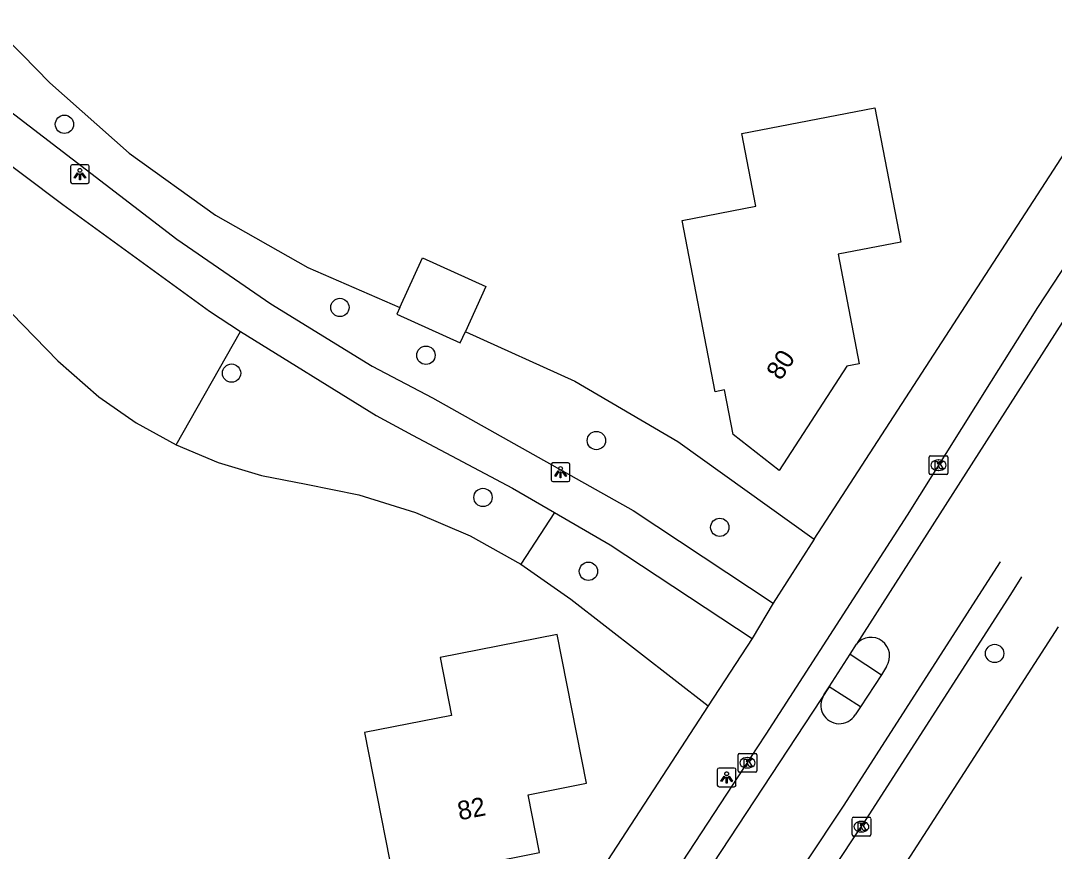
# Model space of a CAD drawing. Extents: x 157663 to 158496, y 379212 to 380934.
# Drawn here: x 158314.6 to 158369.8, y 380390.4 to 380434.7 of the extents above; entities that cross this region are included whole.
import ezdxf

# ---------------------------------------------------------------- set-up
doc = ezdxf.new("R2010")
doc.units = 0
for name, color, linetype in [('IMGEO_Boom', 7, 'Continuous'), ('IMGEO_Groenvoorziening', 7, 'Continuous'), ('IMGEO_Kolk', 7, 'Continuous'), ('IMGEO_Lichtpunt', 7, 'Continuous'), ('IMGEO_Pand', 7, 'Continuous'), ('IMGEO_Pand_nummerreeks', 7, 'Continuous'), ('IMGEO_Rijbaan_lokaal_gesloten', 7, 'Continuous'), ('IMGEO_Voetpad_open', 7, 'Continuous')]:
    doc.layers.add(name, color=color, linetype=linetype)

msp = doc.modelspace()

# ---------------------------------------------------------------- linework, layer by layer
at = {"layer": 'IMGEO_Boom'}
for centre in [(158316.97, 380429.145), (158331.657, 380419.376), (158336.244, 380416.829), (158325.879, 380415.874), (158345.337, 380412.28), (158339.289, 380409.245), (158351.918, 380407.651), (158344.913, 380405.308), (158366.574, 380400.924)]:
    msp.add_circle(centre, 0.489, dxfattribs=at)
at = {"layer": 'IMGEO_Groenvoorziening'}
for points in [[(158310.18, 380437.339), (158314.722, 380432.862), (158316.188, 380431.36), (158320.425, 380427.602), (158325.031, 380424.307), (158329.956, 380421.512), (158334.859, 380419.373)], [(158304.456, 380429.067), (158310.437, 380422.881), (158316.619, 380416.538), (158318.811, 380414.605), (158320.801, 380413.221), (158322.926, 380412.053)], [(158322.926, 380412.053), (158326.36, 380418.099)], [(158338.355, 380418.094), (158338.382, 380418.084), (158344.183, 380415.454), (158349.677, 380412.232), (158356.951, 380407.019)], [(158322.926, 380412.053), (158325.161, 380411.114), (158327.482, 380410.413), (158329.863, 380409.959), (158332.663, 380409.388), (158335.694, 380408.448), (158338.609, 380407.197), (158341.306, 380405.688)], [(158343.103, 380408.449), (158341.306, 380405.688)], [(158341.306, 380405.688), (158343.969, 380403.817), (158351.3, 380398.128)]]:
    msp.add_lwpolyline(points, dxfattribs=at)
at = {"layer": 'IMGEO_Kolk'}
for p, q in [((158363.078, 380410.537), (158363.078, 380411.389)), ((158363.153, 380411.463), (158364.005, 380411.463)), ((158363.566, 380411.243), (158363.591, 380411.243)), ((158364.079, 380411.389), (158364.079, 380410.537)), ((158363.589, 380410.683), (158363.564, 380410.683)), ((158364.005, 380410.463), (158363.153, 380410.463)), ((158352.893, 380394.671), (158352.893, 380395.523)), ((158352.968, 380395.597), (158353.82, 380395.597)), ((158353.381, 380395.377), (158353.406, 380395.377)), ((158353.894, 380395.523), (158353.894, 380394.671)), ((158353.82, 380394.597), (158352.968, 380394.597)), ((158353.404, 380394.817), (158353.379, 380394.817)), ((158358.969, 380391.263), (158358.969, 380392.115)), ((158359.044, 380392.189), (158359.896, 380392.189)), ((158359.457, 380391.969), (158359.482, 380391.969)), ((158359.97, 380392.115), (158359.97, 380391.263)), ((158359.48, 380391.409), (158359.455, 380391.409)), ((158359.896, 380391.189), (158359.044, 380391.189))]:
    msp.add_line(p, q, dxfattribs=at)
for points in [[(158363.078, 380410.537), (158363.078, 380411.389)], [(158363.153, 380411.463), (158364.005, 380411.463)], [(158363.399, 380411.163), (158363.522, 380411.163), (158363.522, 380411.012), (158363.652, 380411.163), (158363.816, 380411.163), (158363.67, 380411.012), (158363.823, 380410.763), (158363.671, 380410.763), (158363.586, 380410.927), (158363.522, 380410.86), (158363.522, 380410.763), (158363.399, 380410.763), (158363.399, 380411.163)], [(158364.079, 380411.389), (158364.079, 380410.537)], [(158364.005, 380410.463), (158363.153, 380410.463)], [(158352.893, 380394.671), (158352.893, 380395.523)], [(158352.968, 380395.597), (158353.82, 380395.597)], [(158353.214, 380395.297), (158353.337, 380395.297), (158353.337, 380395.146), (158353.467, 380395.297), (158353.631, 380395.297), (158353.485, 380395.146), (158353.638, 380394.897), (158353.486, 380394.897), (158353.401, 380395.061), (158353.337, 380394.994), (158353.337, 380394.897), (158353.214, 380394.897), (158353.214, 380395.297)], [(158353.894, 380395.523), (158353.894, 380394.671)], [(158353.82, 380394.597), (158352.968, 380394.597)], [(158358.969, 380391.263), (158358.969, 380392.115)], [(158359.044, 380392.189), (158359.896, 380392.189)], [(158359.29, 380391.889), (158359.413, 380391.889), (158359.413, 380391.738), (158359.543, 380391.889), (158359.707, 380391.889), (158359.561, 380391.738), (158359.714, 380391.489), (158359.562, 380391.489), (158359.477, 380391.653), (158359.413, 380391.586), (158359.413, 380391.489), (158359.29, 380391.489), (158359.29, 380391.889)], [(158359.97, 380392.115), (158359.97, 380391.263)], [(158359.896, 380391.189), (158359.044, 380391.189)]]:
    msp.add_lwpolyline(points, dxfattribs=at)
for centre, start, end in [((158363.155, 380411.387), 91.552, 178.448), ((158363.155, 380411.387), 91.552, 178.448), ((158364.003, 380411.387), 1.552, 88.448), ((158364.003, 380411.387), 1.552, 88.448), ((158363.155, 380410.539), 181.552, 268.448), ((158363.155, 380410.539), 181.552, 268.448), ((158364.003, 380410.539), 271.552, 358.448), ((158364.003, 380410.539), 271.552, 358.448), ((158352.97, 380395.521), 91.552, 178.448), ((158352.97, 380395.521), 91.552, 178.448), ((158353.818, 380395.521), 1.552, 88.448), ((158353.818, 380395.521), 1.552, 88.448), ((158352.97, 380394.673), 181.552, 268.448), ((158352.97, 380394.673), 181.552, 268.448), ((158353.818, 380394.673), 271.552, 358.448), ((158353.818, 380394.673), 271.552, 358.448), ((158359.046, 380392.113), 91.552, 178.448), ((158359.046, 380392.113), 91.552, 178.448), ((158359.894, 380392.113), 1.552, 88.448), ((158359.894, 380392.113), 1.552, 88.448), ((158359.046, 380391.265), 181.552, 268.448), ((158359.046, 380391.265), 181.552, 268.448), ((158359.894, 380391.265), 271.552, 358.448), ((158359.894, 380391.265), 271.552, 358.448)]:
    msp.add_arc(centre, 0.0765, start, end, dxfattribs=at)
for centre, major_axis, ratio, start_param, end_param in [((158363.565, 380410.963), (-0.387, 0.002), 0.722429, 4.712389, 7.853982), ((158363.59, 380410.963), (-0.39, 0.002), 0.717154, 1.570796, 4.712389), ((158353.38, 380395.097), (-0.387, 0.002), 0.722429, 4.712389, 7.853982), ((158353.405, 380395.097), (-0.39, 0.002), 0.717154, 1.570796, 4.712389), ((158359.456, 380391.689), (-0.387, 0.002), 0.722429, 4.712389, 7.853982), ((158359.481, 380391.689), (-0.39, 0.002), 0.717154, 1.570796, 4.712389)]:
    msp.add_ellipse(centre, major_axis=major_axis, ratio=ratio, start_param=start_param, end_param=end_param, dxfattribs=at)
at = {"layer": 'IMGEO_Lichtpunt'}
for p, q in [((158317.294, 380426.892), (158317.294, 380426.085)), ((158317.294, 380426.892), (158317.294, 380426.085)), ((158318.196, 380426.987), (158317.388, 380426.987)), ((158318.196, 380426.987), (158317.388, 380426.987)), ((158318.29, 380426.085), (158318.29, 380426.892)), ((158318.29, 380426.085), (158318.29, 380426.892)), ((158317.388, 380425.991), (158318.196, 380425.991)), ((158317.388, 380425.991), (158318.196, 380425.991)), ((158343.828, 380411.089), (158343.02, 380411.089)), ((158343.828, 380411.089), (158343.02, 380411.089)), ((158342.926, 380410.994), (158342.926, 380410.187)), ((158342.926, 380410.994), (158342.926, 380410.187)), ((158343.922, 380410.187), (158343.922, 380410.994)), ((158343.922, 380410.187), (158343.922, 380410.994)), ((158343.02, 380410.093), (158343.828, 380410.093)), ((158343.02, 380410.093), (158343.828, 380410.093)), ((158351.785, 380394.715), (158351.785, 380393.908)), ((158351.785, 380394.715), (158351.785, 380393.908)), ((158352.687, 380394.81), (158351.879, 380394.81)), ((158352.687, 380394.81), (158351.879, 380394.81)), ((158352.781, 380393.908), (158352.781, 380394.715)), ((158352.781, 380393.908), (158352.781, 380394.715)), ((158351.879, 380393.814), (158352.687, 380393.814)), ((158351.879, 380393.814), (158352.687, 380393.814))]:
    msp.add_line(p, q, dxfattribs=at)
for points in [[(158317.668, 380426.556), (158317.707, 380426.528), (158317.519, 380426.266), (158317.481, 380426.293), (158317.668, 380426.556)], [(158317.88, 380426.528), (158317.918, 380426.555), (158318.105, 380426.293), (158318.066, 380426.265), (158317.88, 380426.528)], [(158317.77, 380426.508), (158317.817, 380426.508), (158317.817, 380426.186), (158317.77, 380426.186), (158317.77, 380426.508)], [(158343.3, 380410.658), (158343.339, 380410.63), (158343.151, 380410.368), (158343.113, 380410.395), (158343.3, 380410.658)], [(158343.402, 380410.61), (158343.449, 380410.61), (158343.449, 380410.288), (158343.402, 380410.288), (158343.402, 380410.61)], [(158343.512, 380410.63), (158343.55, 380410.657), (158343.737, 380410.395), (158343.698, 380410.367), (158343.512, 380410.63)], [(158352.159, 380394.379), (158352.198, 380394.351), (158352.01, 380394.089), (158351.972, 380394.116), (158352.159, 380394.379)], [(158352.261, 380394.331), (158352.308, 380394.331), (158352.308, 380394.009), (158352.261, 380394.009), (158352.261, 380394.331)], [(158352.371, 380394.351), (158352.409, 380394.378), (158352.596, 380394.116), (158352.557, 380394.088), (158352.371, 380394.351)]]:
    msp.add_lwpolyline(points, dxfattribs=at)
for centre in [(158317.793, 380426.69), (158343.425, 380410.792), (158352.284, 380394.513)]:
    msp.add_circle(centre, 0.0994, dxfattribs=at)
for centre, start, end in [((158317.388, 380426.892), 90, 180), ((158317.388, 380426.892), 90, 180), ((158318.196, 380426.892), 0, 90), ((158318.196, 380426.892), 0, 90), ((158317.388, 380426.085), 180, 270), ((158317.388, 380426.085), 180, 270), ((158318.196, 380426.085), 270, 0), ((158318.196, 380426.085), 270, 360), ((158343.02, 380410.994), 90, 180), ((158343.02, 380410.994), 90, 180), ((158343.828, 380410.994), 0, 90), ((158343.828, 380410.994), 0, 90), ((158343.02, 380410.187), 180, 270), ((158343.02, 380410.187), 180, 270), ((158343.828, 380410.187), 270, 0), ((158343.828, 380410.187), 270, 360), ((158351.879, 380394.715), 90, 180), ((158351.879, 380394.715), 90, 180), ((158352.687, 380394.715), 0, 90), ((158352.687, 380394.715), 0, 90), ((158351.879, 380393.908), 180, 270), ((158351.879, 380393.908), 180, 270), ((158352.687, 380393.908), 270, 0), ((158352.687, 380393.908), 270, 360)]:
    msp.add_arc(centre, 0.0946, start, end, dxfattribs=at)
at = {"layer": 'IMGEO_Pand'}
for points in [[(158353.84, 380424.772), (158353.09, 380428.65), (158360.18, 380430.022), (158361.565, 380422.866), (158358.221, 380422.218), (158359.353, 380416.373), (158358.696, 380416.246), (158355.086, 380410.682), (158352.623, 380412.597), (158352.161, 380414.982), (158351.67, 380414.886), (158349.904, 380424.01), (158353.84, 380424.772)], [(158334.859, 380419.373), (158336.058, 380422.023), (158339.44, 380420.493), (158338.355, 380418.094)], [(158334.859, 380419.373), (158334.696, 380419.012), (158338.078, 380417.482), (158338.355, 380418.094)], [(158334.978, 380386.507), (158339.615, 380387.416), (158339.17, 380389.689), (158342.295, 380390.302), (158341.69, 380393.393), (158344.8, 380394.002), (158343.247, 380401.93), (158336.998, 380400.705), (158337.604, 380397.613), (158332.979, 380396.707), (158334.978, 380386.507)]]:
    msp.add_lwpolyline(points, dxfattribs=at)
at = {"layer": 'IMGEO_Rijbaan_lokaal_gesloten'}
for points in [[(158321.705, 380346.258), (158327.688, 380355.467), (158330.179, 380359.3), (158332.685, 380363.158), (158346.168, 380384.007), (158348.419, 380387.488), (158348.618, 380387.799), (158353.953, 380395.948), (158354.389, 380396.614), (158361.927, 380408.296), (158363.995, 380411.592), (158366.413, 380415.445), (158368.874, 380419.368), (158374.16, 380427.419), (158376.38, 380430.8), (158380.617, 380437.253), (158384.854, 380443.705), (158396.313, 380460.934)], [(158396.313, 380460.934), (158397.472, 380460.149), (158386.021, 380442.934), (158375.308, 380426.619), (158359.212, 380401.425)], [(158323.969, 380337.301), (158322.8, 380338.281), (158325.582, 380341.817), (158354.457, 380386.687), (158358.544, 380392.841), (158366.85, 380405.76), (158366.882, 380405.811), (158366.882, 380405.811)], [(158323.969, 380337.301), (158326.722, 380341.002), (158328.295, 380343.434), (158334.336, 380352.863), (158336.345, 380355.999), (158339.776, 380361.354), (158343.276, 380366.777), (158345.303, 380369.919), (158351.519, 380379.552), (158355.628, 380385.92), (158359.345, 380391.517), (158359.716, 380392.075), (158367.444, 380404.078), (158368.031, 380405.008)], [(158358.865, 380400.883), (158359.212, 380401.425)], [(158357.742, 380399.152), (158358.865, 380400.883)], [(158360.802, 380400.235), (158360.54, 380399.794)], [(158360.54, 380399.794), (158359.421, 380398.084)], [(158357.742, 380399.152), (158349.792, 380387.036), (158321.746, 380343.769), (158319.987, 380341.493), (158318.518, 380339.79), (158317.032, 380338.206), (158315.073, 380336.434), (158311.501, 380333.875), (158307.953, 380331.819), (158306.936, 380331.323)], [(158357.468, 380398.711), (158357.742, 380399.152)], [(158359.421, 380398.084), (158359.139, 380397.654)]]:
    msp.add_lwpolyline(points, dxfattribs=at)
for centre, radius, start, end in [((158359.979, 380400.792), 0.994, 325.9156, 140.46), ((158358.295, 380398.169), 0.989, 146.7279, 328.6409)]:
    msp.add_arc(centre, radius, start, end, dxfattribs=at)
at = {"layer": 'IMGEO_Voetpad_open'}
for points in [[(158356.951, 380407.019), (158382.664, 380446.693), (158388.093, 380454.893)], [(158308.372, 380434.366), (158312.786, 380430.83), (158322.968, 380423.019), (158327.969, 380419.573), (158333.381, 380416.238), (158336.593, 380414.558), (158347.291, 380408.545), (158354.764, 380403.614)], [(158307.103, 380432.507), (158312.629, 380428.051), (158316.89, 380424.86), (158324.707, 380419.171), (158326.36, 380418.099)], [(158326.36, 380418.099), (158333.586, 380413.617), (158335.522, 380412.563), (158340.857, 380409.749), (158343.103, 380408.449)], [(158343.103, 380408.449), (158346.078, 380406.727), (158353.642, 380401.727)], [(158356.951, 380407.019), (158354.764, 380403.614)], [(158354.764, 380403.614), (158353.642, 380401.727)], [(158361.728, 380389.558), (158369.975, 380402.34)], [(158353.642, 380401.727), (158351.3, 380398.128)], [(158358.865, 380400.883), (158360.54, 380399.794)], [(158359.421, 380398.084), (158357.742, 380399.152)], [(158351.3, 380398.128), (158318.204, 380347.27), (158316.304, 380344.56)]]:
    msp.add_lwpolyline(points, dxfattribs=at)

# ---------------------------------------------------------------- texts
at = {"layer": 'IMGEO_Pand_nummerreeks'}
for s, rotation, p in [('80', 57.0239, (158355.167, 380415.437)), ('82', 11.0982, (158338.037, 380392.021))]:
    msp.add_text(s, height=1, rotation=rotation, dxfattribs=at).set_placement(p)

doc.saveas('drawing.dxf')
